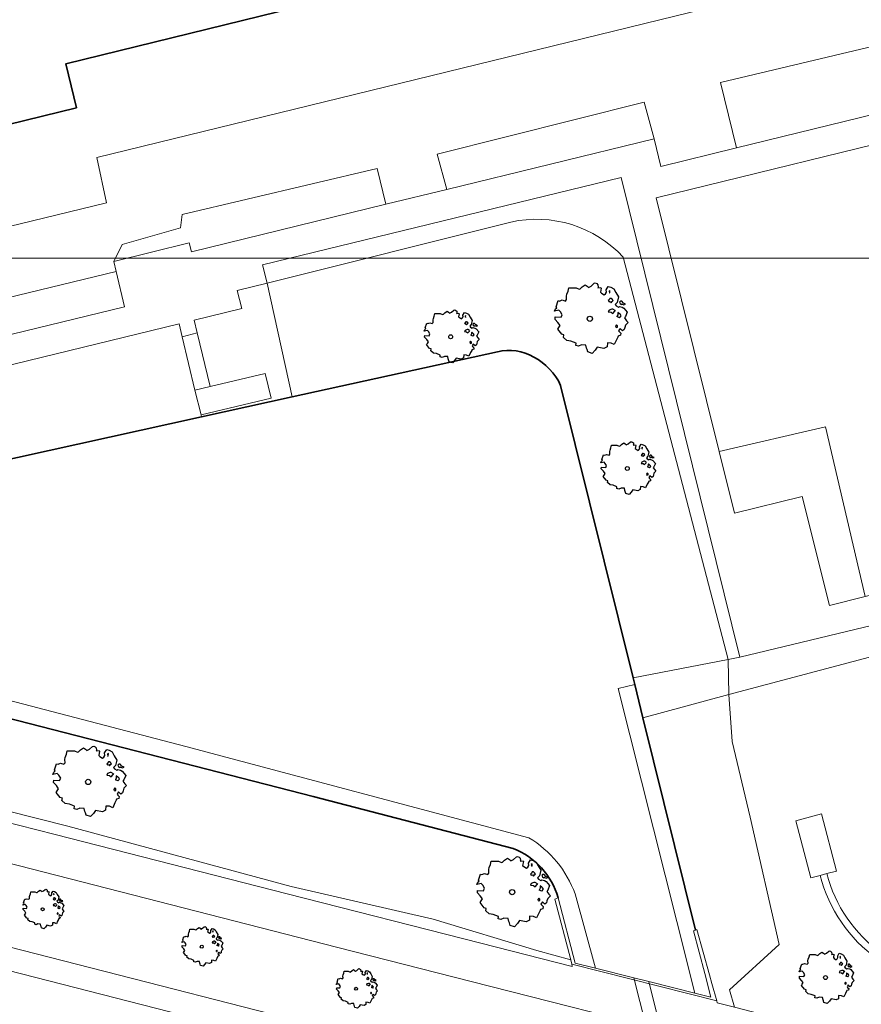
# Model space of a CAD drawing. Header units: metres. Extents: x 152391 to 157968, y 462336 to 467280.
# Tile 623 of 656: x 156940 to 156995, y 464230 to 464293. Entities that reach past the tile are written whole.
import ezdxf

# ---------------------------------------------------------------- set-up
doc = ezdxf.new("R2010")
doc.units = ezdxf.units.M
doc.header["$LTSCALE"] = 0.75
doc.layers.get('0').update_dxf_attribs({"lineweight": 25})
for name, color, linetype, lineweight in [('B-GV-GR-BOOM-S', 252, 'Continuous', 25), ('B-WE-GK-BESCHOEIING-G', 251, 'GK-BESCHOEIING', 35), ('B-WE-GR-BEPLANTING_CULTUUR_BODEMBEDEKKER-GV', 251, 'Continuous', 18), ('B-WE-GR-BEPLANTING_CULTUUR_VASTE PLANTENVAK-GV', 251, 'Continuous', 18), ('B-WE-GR-GROENVOORZIENING-GV', 251, 'Continuous', 18), ('B-WE-GR-HAAG-GV', 251, 'Continuous', 13), ('B-WE-GW-TALUD_KRUIN-G', 251, 'Continuous', 18), ('B-WE-IE-TERREINAFSCHEIDING_KUNSTMATIG_MUUR-GV', 251, 'Continuous', 18), ('B-WE-KW-KUNSTWERK_DUIKER-GV', 5, 'Continuous', 18), ('B-WE-OG-BEBOUWING-GV', 6, 'Continuous', 35), ('B-WE-OG-TERREIN_CULTUURSCHEIDING-GV', 251, 'Continuous', 18), ('B-WE-OG-WATER_SLOOT-GV', 251, 'Continuous', 18), ('B-WE-VH-VERHARDING_ASFALT-GV', 251, 'Continuous', 18), ('B-WE-VH-VERHARDING_TEGEL-GV', 251, 'Continuous', 18)]:
    doc.layers.add(name, color=color, linetype=linetype, lineweight=lineweight)
doc.layers.add('X-XX-AL-TEKENBLAD_HULPLIJN-G', color=7, linetype='Continuous', lineweight=18, plot=False)
doc.linetypes.add('GK-BESCHOEIING', pattern='A,30,-5,[1,NLCS.SHX,S=1,R=0,X=0,Y=0],-5', length=40)

# ---------------------------------------------------------------- blocks, each defined once
blk = doc.blocks.new('SGR-BOOM_21_30')
at = {"linetype": 'Continuous'}
for p, q in [((-1.109, 1.187), (-1.051, 1.335)), ((-1.051, 1.335), (-1.016, 1.499)), ((-1.016, 1.499), (-0.668, 1.499)), ((-0.668, 1.499), (-0.516, 1.433)), ((-0.516, 1.433), (-0.47, 1.45)), ((-0.47, 1.45), (-0.365, 1.548)), ((-0.365, 1.548), (-0.226, 1.647)), ((-0.226, 1.647), (-0.133, 1.581)), ((-0.133, 1.581), (-0.063, 1.515)), ((-0.063, 1.515), (0.065, 1.581)), ((0.065, 1.581), (0.205, 1.712)), ((0.205, 1.712), (0.263, 1.729)), ((0.263, 1.729), (0.333, 1.696)), ((0.333, 1.696), (0.391, 1.647)), ((0.402, 1.532), (0.379, 1.499)), ((0.379, 1.499), (0.53, 1.515)), ((0.391, 1.647), (0.402, 1.532)), ((0.542, 1.483), (0.507, 1.285)), ((0.507, 1.285), (0.565, 1.236)), ((0.53, 1.515), (0.542, 1.483)), ((0.751, 1.203), (0.798, 1.285)), ((0.786, 1.4), (0.891, 1.565)), ((0.798, 1.285), (0.786, 1.4)), ((0.891, 1.565), (1.019, 1.532)), ((0.972, 1.368), (0.926, 1.335)), ((0.926, 1.335), (0.949, 1.253)), ((0.961, 1.269), (0.972, 1.368)), ((1.019, 1.532), (1.158, 1.45)), ((1.158, 1.45), (1.251, 1.269)), ((1.251, 1.269), (1.379, 1.055)), ((-1.633, 0.579), (-1.528, 0.875)), ((-1.528, 0.875), (-1.458, 0.858)), ((-1.458, 0.858), (-1.342, 0.908)), ((-1.342, 0.908), (-1.179, 0.858)), ((-1.179, 0.858), (-1.121, 0.924)), ((-1.133, 1.088), (-1.109, 1.187)), ((-1.121, 0.924), (-1.133, 1.088)), ((0.565, 1.236), (0.693, 1.154)), ((0.693, 1.154), (0.751, 1.203)), ((0.937, 0.908), (0.891, 0.875)), ((0.891, 0.875), (0.926, 0.825)), ((0.926, 0.825), (0.984, 0.842)), ((0.972, 0.973), (0.937, 0.908)), ((0.949, 1.253), (0.961, 1.236)), ((1.03, 0.973), (0.972, 0.973)), ((0.984, 0.842), (1.03, 0.776)), ((1.077, 0.94), (1.03, 0.973)), ((1.03, 0.776), (1.077, 0.842)), ((1.124, 0.875), (1.077, 0.94)), ((1.077, 0.842), (1.124, 0.875)), ((1.321, 0.793), (1.228, 0.694)), ((1.228, 0.694), (1.275, 0.628)), ((1.379, 1.055), (1.321, 0.793)), ((1.472, 0.858), (1.438, 0.809)), ((1.438, 0.809), (1.461, 0.743)), ((1.461, 0.743), (1.531, 0.694)), ((1.542, 0.858), (1.472, 0.858)), ((1.531, 0.727), (1.635, 0.678)), ((1.531, 0.694), (1.542, 0.727)), ((1.624, 0.76), (1.542, 0.858)), ((1.728, 0.71), (1.624, 0.76)), ((1.635, 0.678), (1.728, 0.71)), ((-1.703, 0.365), (-1.656, 0.48)), ((-1.493, 0.415), (-1.703, 0.365)), ((-1.679, -0.029), (-1.668, 0.086)), ((-1.668, 0.086), (-1.389, 0.07)), ((-1.656, 0.48), (-1.598, 0.53)), ((-1.598, 0.53), (-1.633, 0.579)), ((-1.423, 0.333), (-1.493, 0.415)), ((-1.33, 0.185), (-1.423, 0.333)), ((-1.389, 0.07), (-1.33, 0.185)), ((0.926, 0.415), (0.891, 0.333)), ((0.891, 0.333), (1.03, 0.316)), ((1.054, 0.464), (0.926, 0.415)), ((1.03, 0.316), (1.112, 0.251)), ((1.112, 0.464), (1.054, 0.464)), ((1.217, 0.398), (1.112, 0.464)), ((1.112, 0.251), (1.205, 0.365)), ((1.205, 0.365), (1.24, 0.415)), ((1.275, 0.628), (1.379, 0.563)), ((1.344, 0.185), (1.31, 0.103)), ((1.434, 0.049), (1.31, 0.103)), ((1.356, 0.3), (1.344, 0.234)), ((1.344, 0.234), (1.344, 0.185)), ((1.426, 0.234), (1.356, 0.3)), ((1.379, 0.563), (1.438, 0.595)), ((1.472, 0.201), (1.426, 0.234)), ((1.434, 0.049), (1.507, 0.136)), ((1.438, 0.595), (1.565, 0.563)), ((1.507, 0.136), (1.472, 0.201)), ((1.565, 0.563), (1.635, 0.513)), ((1.635, 0.513), (1.81, 0.316)), ((1.717, 0.103), (1.67, 0.037)), ((1.67, 0.037), (1.763, -0.094)), ((1.81, 0.316), (1.717, 0.103)), ((-1.54, -0.177), (-1.679, -0.029)), ((-1.551, -0.505), (-1.493, -0.423)), ((-1.354, -0.752), (-1.551, -0.505)), ((-1.435, -0.324), (-1.54, -0.177)), ((-1.493, -0.423), (-1.435, -0.324)), ((1.286, -0.292), (1.24, -0.357)), ((1.24, -0.357), (1.251, -0.423)), ((1.263, -0.423), (1.333, -0.407)), ((1.333, -0.341), (1.286, -0.292)), ((1.333, -0.407), (1.333, -0.341)), ((1.461, -0.472), (1.391, -0.587)), ((1.391, -0.587), (1.426, -0.637)), ((1.577, -0.587), (1.461, -0.472)), ((1.658, -0.522), (1.577, -0.587)), ((1.682, -0.423), (1.658, -0.522)), ((1.717, -0.308), (1.682, -0.423)), ((1.845, -0.177), (1.717, -0.308)), ((1.763, -0.094), (1.845, -0.177)), ((-1.249, -0.784), (-1.354, -0.752)), ((-1.272, -0.899), (-1.249, -0.784)), ((-1.109, -1.047), (-1.272, -0.899)), ((-0.912, -1.08), (-1.109, -1.047)), ((-0.668, -1.179), (-0.912, -1.08)), ((-0.679, -1.294), (-0.668, -1.179)), ((-0.4, -1.261), (-0.551, -1.326)), ((-0.191, -1.277), (-0.4, -1.261)), ((0.844, -1.162), (0.833, -1.359)), ((1.03, -1.179), (0.844, -1.162)), ((1.182, -1.244), (1.03, -1.179)), ((1.286, -1.014), (1.182, -1.244)), ((1.356, -0.883), (1.286, -1.014)), ((1.368, -0.834), (1.356, -0.883)), ((1.484, -0.801), (1.368, -0.834)), ((1.426, -0.637), (1.496, -0.702)), ((1.496, -0.702), (1.484, -0.801)), ((-0.551, -1.326), (-0.679, -1.294)), ((-0.156, -1.425), (-0.191, -1.277)), ((-0.133, -1.491), (-0.156, -1.425)), ((-0.098, -1.606), (-0.133, -1.491)), ((0.112, -1.671), (-0.098, -1.606)), ((0.251, -1.524), (0.112, -1.671)), ((0.356, -1.376), (0.251, -1.524)), ((0.682, -1.441), (0.356, -1.376)), ((0.833, -1.359), (0.682, -1.441))]:
    blk.add_line(p, q, dxfattribs=at)
blk.add_circle((0, 0), 0.126, dxfattribs=at)
blk = doc.blocks.new('SGR-BOOM_31_50')
at = {"linetype": 'Continuous'}
for p, q in [((-1.402, 1.78), (-1.355, 1.999)), ((-1.355, 1.999), (-0.89, 1.999)), ((-0.89, 1.999), (-0.688, 1.911)), ((-0.688, 1.911), (-0.626, 1.933)), ((-0.626, 1.933), (-0.487, 2.064)), ((-0.487, 2.064), (-0.301, 2.196)), ((-0.301, 2.196), (-0.177, 2.108)), ((-0.177, 2.108), (-0.084, 2.02)), ((-0.084, 2.02), (0.087, 2.108)), ((0.087, 2.108), (0.273, 2.283)), ((0.273, 2.283), (0.351, 2.305)), ((0.351, 2.305), (0.444, 2.261)), ((0.444, 2.261), (0.521, 2.196)), ((0.537, 2.042), (0.506, 1.999)), ((0.506, 1.999), (0.707, 2.02)), ((0.521, 2.196), (0.537, 2.042)), ((0.723, 1.977), (0.676, 1.714)), ((0.707, 2.02), (0.723, 1.977)), ((1.048, 1.867), (1.188, 2.086)), ((1.188, 2.086), (1.358, 2.042)), ((1.358, 2.042), (1.545, 1.933)), ((1.545, 1.933), (1.669, 1.692)), ((-1.51, 1.451), (-1.479, 1.582)), ((-1.495, 1.232), (-1.51, 1.451)), ((-1.479, 1.582), (-1.402, 1.78)), ((0.676, 1.714), (0.754, 1.648)), ((0.754, 1.648), (0.924, 1.539)), ((0.924, 1.539), (1.002, 1.604)), ((1.002, 1.604), (1.064, 1.714)), ((1.064, 1.714), (1.048, 1.867)), ((1.296, 1.823), (1.234, 1.78)), ((1.234, 1.78), (1.265, 1.67)), ((1.296, 1.298), (1.25, 1.21)), ((1.265, 1.67), (1.281, 1.648)), ((1.281, 1.692), (1.296, 1.823)), ((1.374, 1.298), (1.296, 1.298)), ((1.436, 1.254), (1.374, 1.298)), ((1.669, 1.692), (1.839, 1.407)), ((1.839, 1.407), (1.762, 1.057)), ((-2.27, 0.487), (-2.208, 0.641)), ((-2.208, 0.641), (-2.131, 0.706)), ((-2.177, 0.772), (-2.038, 1.166)), ((-2.131, 0.706), (-2.177, 0.772)), ((-2.038, 1.166), (-1.944, 1.144)), ((-1.944, 1.144), (-1.789, 1.21)), ((-1.789, 1.21), (-1.572, 1.144)), ((-1.572, 1.144), (-1.495, 1.232)), ((1.25, 1.21), (1.188, 1.166)), ((1.188, 1.166), (1.234, 1.101)), ((1.234, 1.101), (1.312, 1.122)), ((1.312, 1.122), (1.374, 1.035)), ((1.374, 1.035), (1.436, 1.122)), ((1.498, 1.166), (1.436, 1.254)), ((1.436, 1.122), (1.498, 1.166)), ((1.762, 1.057), (1.638, 0.925)), ((1.638, 0.925), (1.7, 0.838)), ((1.7, 0.838), (1.839, 0.75)), ((1.839, 0.75), (1.917, 0.794)), ((1.963, 1.144), (1.917, 1.079)), ((1.917, 1.079), (1.948, 0.991)), ((1.917, 0.794), (2.087, 0.75)), ((1.948, 0.991), (2.041, 0.925)), ((2.056, 1.144), (1.963, 1.144)), ((2.041, 0.969), (2.18, 0.903)), ((2.041, 0.925), (2.056, 0.969)), ((2.165, 1.013), (2.056, 1.144)), ((2.087, 0.75), (2.18, 0.684)), ((2.304, 0.947), (2.165, 1.013)), ((2.18, 0.903), (2.304, 0.947)), ((2.18, 0.684), (2.413, 0.422)), ((-1.991, 0.553), (-2.27, 0.487)), ((-2.239, -0.038), (-2.224, 0.115)), ((-2.224, 0.115), (-1.851, 0.093)), ((-1.898, 0.444), (-1.991, 0.553)), ((-1.774, 0.246), (-1.898, 0.444)), ((-1.851, 0.093), (-1.774, 0.246)), ((1.234, 0.553), (1.188, 0.444)), ((1.188, 0.444), (1.374, 0.422)), ((1.405, 0.619), (1.234, 0.553)), ((1.374, 0.422), (1.483, 0.334)), ((1.483, 0.619), (1.405, 0.619)), ((1.622, 0.531), (1.483, 0.619)), ((1.483, 0.334), (1.607, 0.487)), ((1.607, 0.487), (1.653, 0.553)), ((1.793, 0.246), (1.746, 0.137)), ((1.911, 0.065), (1.746, 0.137)), ((1.808, 0.4), (1.793, 0.312)), ((1.793, 0.312), (1.793, 0.246)), ((1.901, 0.312), (1.808, 0.4)), ((1.963, 0.268), (1.901, 0.312)), ((1.911, 0.065), (2.01, 0.181)), ((2.01, 0.181), (1.963, 0.268)), ((2.289, 0.137), (2.227, 0.049)), ((2.227, 0.049), (2.351, -0.126)), ((2.413, 0.422), (2.289, 0.137)), ((-2.053, -0.235), (-2.239, -0.038)), ((-2.069, -0.673), (-1.991, -0.564)), ((-1.913, -0.433), (-2.053, -0.235)), ((-1.991, -0.564), (-1.913, -0.433)), ((1.715, -0.389), (1.653, -0.476)), ((1.653, -0.476), (1.669, -0.564)), ((1.684, -0.564), (1.777, -0.542)), ((1.777, -0.454), (1.715, -0.389)), ((1.777, -0.542), (1.777, -0.454)), ((1.948, -0.63), (1.855, -0.783)), ((2.103, -0.783), (1.948, -0.63)), ((2.242, -0.564), (2.211, -0.695)), ((2.289, -0.411), (2.242, -0.564)), ((2.459, -0.235), (2.289, -0.411)), ((2.351, -0.126), (2.459, -0.235)), ((-1.805, -1.002), (-2.069, -0.673)), ((-1.665, -1.046), (-1.805, -1.002)), ((-1.696, -1.199), (-1.665, -1.046)), ((-1.479, -1.396), (-1.696, -1.199)), ((1.808, -1.177), (1.715, -1.352)), ((1.824, -1.112), (1.808, -1.177)), ((1.979, -1.068), (1.824, -1.112)), ((1.855, -0.783), (1.901, -0.849)), ((1.901, -0.849), (1.994, -0.936)), ((1.994, -0.936), (1.979, -1.068)), ((2.211, -0.695), (2.103, -0.783)), ((-1.216, -1.44), (-1.479, -1.396)), ((-0.89, -1.571), (-1.216, -1.44)), ((-0.906, -1.725), (-0.89, -1.571)), ((-0.735, -1.769), (-0.906, -1.725)), ((-0.533, -1.681), (-0.735, -1.769)), ((-0.254, -1.703), (-0.533, -1.681)), ((-0.208, -1.9), (-0.254, -1.703)), ((-0.177, -1.988), (-0.208, -1.9)), ((0.475, -1.834), (0.335, -2.031)), ((0.909, -1.922), (0.475, -1.834)), ((1.11, -1.812), (0.909, -1.922)), ((1.126, -1.55), (1.11, -1.812)), ((1.374, -1.571), (1.126, -1.55)), ((1.576, -1.659), (1.374, -1.571)), ((1.715, -1.352), (1.576, -1.659)), ((-0.13, -2.141), (-0.177, -1.988)), ((0.149, -2.229), (-0.13, -2.141)), ((0.335, -2.031), (0.149, -2.229))]:
    blk.add_line(p, q, dxfattribs=at)
blk.add_circle((0, 0), 0.169, dxfattribs=at)
blk = doc.blocks.new('SGR-BOOM_0_20')
at = {"linetype": 'Continuous'}
for p, q in [((0.049, 1.186), (0.154, 1.284)), ((0.154, 1.284), (0.197, 1.297)), ((0.197, 1.297), (0.25, 1.272)), ((0.25, 1.272), (0.293, 1.235)), ((-1.225, 0.434), (-1.146, 0.656)), ((-1.146, 0.656), (-1.094, 0.644)), ((-1.094, 0.644), (-1.007, 0.681)), ((-1.007, 0.681), (-0.884, 0.644)), ((-0.884, 0.644), (-0.841, 0.693)), ((-0.85, 0.816), (-0.832, 0.89)), ((-0.841, 0.693), (-0.85, 0.816)), ((-0.832, 0.89), (-0.788, 1.001)), ((-0.788, 1.001), (-0.762, 1.124)), ((-0.762, 1.124), (-0.501, 1.124)), ((-0.501, 1.124), (-0.387, 1.075)), ((-0.387, 1.075), (-0.352, 1.087)), ((-0.352, 1.087), (-0.274, 1.161)), ((-0.274, 1.161), (-0.169, 1.235)), ((-0.169, 1.235), (-0.099, 1.186)), ((-0.099, 1.186), (-0.047, 1.137)), ((-0.047, 1.137), (0.049, 1.186)), ((0.302, 1.149), (0.284, 1.124)), ((0.284, 1.124), (0.398, 1.137)), ((0.293, 1.235), (0.302, 1.149)), ((0.407, 1.112), (0.38, 0.964)), ((0.38, 0.964), (0.424, 0.927)), ((0.398, 1.137), (0.407, 1.112)), ((0.424, 0.927), (0.52, 0.865)), ((0.52, 0.865), (0.564, 0.902)), ((0.564, 0.902), (0.598, 0.964)), ((0.59, 1.05), (0.668, 1.173)), ((0.598, 0.964), (0.59, 1.05)), ((0.668, 1.173), (0.764, 1.149)), ((0.703, 0.681), (0.668, 0.656)), ((0.668, 0.656), (0.694, 0.619)), ((0.729, 1.026), (0.694, 1.001)), ((0.694, 1.001), (0.712, 0.939)), ((0.729, 0.73), (0.703, 0.681)), ((0.712, 0.939), (0.721, 0.927)), ((0.721, 0.952), (0.729, 1.026)), ((0.773, 0.73), (0.729, 0.73)), ((0.764, 1.149), (0.869, 1.087)), ((0.808, 0.705), (0.773, 0.73)), ((0.843, 0.656), (0.808, 0.705)), ((0.808, 0.631), (0.843, 0.656)), ((0.869, 1.087), (0.939, 0.952)), ((0.939, 0.952), (1.035, 0.792)), ((1.035, 0.792), (0.991, 0.594)), ((1.104, 0.644), (1.078, 0.607)), ((1.157, 0.644), (1.104, 0.644)), ((1.218, 0.57), (1.157, 0.644)), ((-1.277, 0.274), (-1.242, 0.36)), ((-1.12, 0.311), (-1.277, 0.274)), ((-1.259, -0.022), (-1.251, 0.065)), ((-1.251, 0.065), (-1.041, 0.052)), ((-1.242, 0.36), (-1.198, 0.397)), ((-1.198, 0.397), (-1.225, 0.434)), ((-1.068, 0.249), (-1.12, 0.311)), ((-0.998, 0.139), (-1.068, 0.249)), ((-1.041, 0.052), (-0.998, 0.139)), ((0.694, 0.311), (0.668, 0.249)), ((0.668, 0.249), (0.773, 0.237)), ((0.694, 0.619), (0.738, 0.631)), ((0.79, 0.348), (0.694, 0.311)), ((0.738, 0.631), (0.773, 0.582)), ((0.773, 0.582), (0.808, 0.631)), ((0.773, 0.237), (0.834, 0.188)), ((0.834, 0.348), (0.79, 0.348)), ((0.912, 0.299), (0.834, 0.348)), ((0.834, 0.188), (0.904, 0.274)), ((0.904, 0.274), (0.93, 0.311)), ((0.991, 0.594), (0.921, 0.521)), ((0.921, 0.521), (0.956, 0.471)), ((0.956, 0.471), (1.035, 0.422)), ((1.008, 0.139), (0.982, 0.077)), ((1.075, 0.037), (0.982, 0.077)), ((1.017, 0.225), (1.008, 0.176)), ((1.008, 0.176), (1.008, 0.139)), ((1.069, 0.176), (1.017, 0.225)), ((1.035, 0.422), (1.078, 0.447)), ((1.104, 0.151), (1.069, 0.176)), ((1.075, 0.037), (1.13, 0.102)), ((1.078, 0.607), (1.096, 0.557)), ((1.078, 0.447), (1.174, 0.422)), ((1.096, 0.557), (1.148, 0.521)), ((1.13, 0.102), (1.104, 0.151)), ((1.148, 0.545), (1.226, 0.508)), ((1.148, 0.521), (1.157, 0.545)), ((1.174, 0.422), (1.226, 0.385)), ((1.296, 0.533), (1.218, 0.57)), ((1.226, 0.508), (1.296, 0.533)), ((1.226, 0.385), (1.357, 0.237)), ((1.287, 0.077), (1.253, 0.028)), ((1.253, 0.028), (1.322, -0.071)), ((1.357, 0.237), (1.287, 0.077)), ((-1.155, -0.132), (-1.259, -0.022)), ((-1.164, -0.379), (-1.12, -0.317)), ((-1.015, -0.564), (-1.164, -0.379)), ((-1.076, -0.243), (-1.155, -0.132)), ((-1.12, -0.317), (-1.076, -0.243)), ((-0.937, -0.588), (-1.015, -0.564)), ((-0.954, -0.675), (-0.937, -0.588)), ((0.965, -0.219), (0.93, -0.268)), ((0.93, -0.268), (0.939, -0.317)), ((0.947, -0.317), (1, -0.305)), ((1, -0.256), (0.965, -0.219)), ((1, -0.305), (1, -0.256)), ((1.026, -0.625), (1.017, -0.662)), ((1.113, -0.601), (1.026, -0.625)), ((1.096, -0.354), (1.043, -0.44)), ((1.043, -0.44), (1.069, -0.477)), ((1.069, -0.477), (1.122, -0.527)), ((1.183, -0.44), (1.096, -0.354)), ((1.122, -0.527), (1.113, -0.601)), ((1.244, -0.391), (1.183, -0.44)), ((1.261, -0.317), (1.244, -0.391)), ((1.287, -0.231), (1.261, -0.317)), ((1.383, -0.132), (1.287, -0.231)), ((1.322, -0.071), (1.383, -0.132)), ((-0.832, -0.785), (-0.954, -0.675)), ((-0.684, -0.81), (-0.832, -0.785)), ((-0.501, -0.884), (-0.684, -0.81)), ((-0.509, -0.97), (-0.501, -0.884)), ((-0.413, -0.995), (-0.509, -0.97)), ((-0.3, -0.946), (-0.413, -0.995)), ((-0.143, -0.958), (-0.3, -0.946)), ((-0.117, -1.069), (-0.143, -0.958)), ((-0.099, -1.118), (-0.117, -1.069)), ((-0.073, -1.204), (-0.099, -1.118)), ((0.084, -1.254), (-0.073, -1.204)), ((0.188, -1.143), (0.084, -1.254)), ((0.267, -1.032), (0.188, -1.143)), ((0.511, -1.081), (0.267, -1.032)), ((0.625, -1.019), (0.511, -1.081)), ((0.633, -0.872), (0.625, -1.019)), ((0.773, -0.884), (0.633, -0.872)), ((0.886, -0.933), (0.773, -0.884)), ((0.965, -0.761), (0.886, -0.933)), ((1.017, -0.662), (0.965, -0.761))]:
    blk.add_line(p, q, dxfattribs=at)
blk.add_circle((0, 0), 0.0948, dxfattribs=at)

msp = doc.modelspace()

# ---------------------------------------------------------------- linework, layer by layer
at = {"layer": 'B-WE-GK-BESCHOEIING-G'}
for points in [[(156958.033, 464269.015), (156971.255, 464271.921)], [(156975.323, 464269.752), (156979.99, 464250.909)], [(156952.202, 464267.726), (156958.033, 464269.015)], [(156922.551, 464261.174), (156952.202, 464267.726)], [(156886.479, 464262.24), (156904.501, 464257.38), (156959.383, 464243.265), (156972.255, 464239.92)], [(156979.99, 464250.909), (156980.096, 464250.477)], [(156980.096, 464250.477), (156980.619, 464248.338)], [(156980.619, 464248.338), (156983.996, 464234.648)]]:
    msp.add_lwpolyline(points, dxfattribs=at)
for points in [[(156971.255, 464271.921, -0.197046), (156973.585, 464271.58)], [(156973.585, 464271.58, -0.163778), (156975.323, 464269.752)], [(156975.166, 464236.735, 0.234578), (156972.255, 464239.92)]]:
    msp.add_lwpolyline(points, format="xyb", dxfattribs=at)
at = {"layer": 'B-WE-GR-BEPLANTING_CULTUUR_BODEMBEDEKKER-GV'}
msp.add_lwpolyline([(156892.333, 464268.903), (156922.551, 464261.174), (156952.202, 464267.726), (156952.172, 464267.859), (156951.773, 464269.445), (156950.958, 464272.885), (156950.76, 464273.718), (156929.45, 464268.527), (156920.048, 464270.523), (156911.094, 464268.25), (156898.623, 464270.384), (156892.685, 464273.097), (156891.638, 464277.474), (156886.258, 464276.041), (156886.609, 464274.724)], dxfattribs=at)
msp.add_lwpolyline([(156956.417, 464276.348), (156954.493, 464275.864), (156954.792, 464274.706), (156951.713, 464273.956), (156951.92, 464273.13), (156952.746, 464269.674), (156956.289, 464270.508), (156956.671, 464268.93), (156952.172, 464267.859), (156952.202, 464267.726), (156958.033, 464269.015)], close=True, dxfattribs=at)
at = {"layer": 'B-WE-GR-BEPLANTING_CULTUUR_VASTE PLANTENVAK-GV'}
for points in [[(156986.654, 464285.05), (156999.548, 464288.212), (156999.18, 464289.716), (156998.869, 464290.986), (156998.608, 464292.055), (156998.54, 464292.333), (156985.61, 464289.278)], [(156981.341, 464285.646), (156980.698, 464288.005), (156967.379, 464284.643), (156967.99, 464282.368)], [(156946.553, 464277.731), (156951.408, 464278.945), (156951.55, 464278.362), (156964.068, 464281.421), (156963.499, 464283.72), (156950.949, 464280.759), (156950.852, 464279.898), (156947.089, 464278.833)], [(156946.705, 464277.082), (156924.088, 464271.614), (156929.482, 464270.493), (156947.237, 464274.817)], [(156994.933, 464256.147), (156992.367, 464267.084), (156985.533, 464265.495), (156986.522, 464261.515), (156990.884, 464262.588), (156992.643, 464255.579)]]:
    msp.add_lwpolyline(points, close=True, dxfattribs=at)
at = {"layer": 'B-WE-GR-GROENVOORZIENING-GV'}
for points in [[(157013.514, 464250.473), (157008.544, 464257.466), (156986.864, 464252.233), (156986.108, 464252.088), (156986.144, 464249.835), (156996.587, 464252.608), (157009.069, 464255.07), (157014.219, 464248.069), (157015.59, 464245.055), (157015.932, 464245.141), (157015.874, 464245.372), (157016.03, 464245.41), (157015.459, 464247.737)], [(156980.619, 464248.338), (156986.144, 464249.835), (156986.108, 464252.088), (156979.99, 464250.909), (156980.096, 464250.477)]]:
    msp.add_lwpolyline(points, close=True, dxfattribs=at)
msp.add_lwpolyline([(156992.464, 464238.294), (156992.029, 464238.181)], dxfattribs=at)
for points in [[(156992.029, 464238.181, 0.175053), (156995.711, 464232.798)], [(156995.976, 464233.162, -0.174932), (156992.464, 464238.294)]]:
    msp.add_lwpolyline(points, format="xyb", dxfattribs=at)
at = {"layer": 'B-WE-GR-HAAG-GV'}
for points in [[(157013.514, 464250.473), (157008.544, 464257.466), (156986.864, 464252.233), (156986.108, 464252.088), (156986.144, 464249.835), (156996.587, 464252.608), (157009.069, 464255.07), (157014.219, 464248.069), (157015.59, 464245.055), (157015.932, 464245.141), (157015.874, 464245.372), (157016.03, 464245.41), (157015.459, 464247.737)], [(156980.619, 464248.338), (156986.144, 464249.835), (156986.108, 464252.088), (156979.99, 464250.909), (156980.096, 464250.477)]]:
    msp.add_lwpolyline(points, close=True, dxfattribs=at)
msp.add_lwpolyline([(156992.464, 464238.294), (156992.029, 464238.181)], dxfattribs=at)
for points in [[(156992.029, 464238.181, 0.175053), (156995.711, 464232.798)], [(156995.976, 464233.162, -0.174932), (156992.464, 464238.294)]]:
    msp.add_lwpolyline(points, format="xyb", dxfattribs=at)
at = {"layer": 'B-WE-GW-TALUD_KRUIN-G'}
for points in [[(156972.112, 464280.277), (156956.417, 464276.348)], [(156986.108, 464252.088), (156979.354, 464278.014)], [(156950.76, 464273.718), (156929.45, 464268.527), (156920.048, 464270.523), (156911.094, 464268.25), (156898.623, 464270.384), (156892.685, 464273.097), (156891.638, 464277.474)], [(156956.417, 464276.348), (156954.493, 464275.864), (156954.792, 464274.706), (156951.713, 464273.956), (156951.92, 464273.13)], [(156951.92, 464273.13), (156950.958, 464272.885)], [(156986.144, 464249.835), (156986.108, 464252.088)]]:
    msp.add_lwpolyline(points, dxfattribs=at)
msp.add_lwpolyline([(156979.354, 464278.014, 0.266993), (156972.112, 464280.277)], format="xyb", dxfattribs=at)
at = {"layer": 'B-WE-IE-TERREINAFSCHEIDING_KUNSTMATIG_MUUR-GV'}
msp.add_lwpolyline([(156976.036, 464232.451), (156985.374, 464230.089), (156985.058, 464231.218), (156984.901, 464231.779), (156984.088, 464234.682), (156983.996, 464234.648), (156983.875, 464234.604), (156984.604, 464231.849), (156985.003, 464230.339), (156983.97, 464230.597), (156981.009, 464231.338), (156980.042, 464231.58), (156977.563, 464232.201), (156976.248, 464232.53), (156975.166, 464236.735), (156974.954, 464236.657), (156975.976, 464232.731)], close=True, dxfattribs=at)
at = {"layer": 'B-WE-KW-KUNSTWERK_DUIKER-GV'}
msp.add_lwpolyline([(156985.109, 464211.576), (156985.962, 464211.35), (156981.009, 464231.338), (156980.042, 464231.58)], close=True, dxfattribs=at)
at = {"layer": 'B-WE-OG-BEBOUWING-GV'}
msp.add_lwpolyline([(156998.722, 464314.894), (156942.102, 464301.007), (156940.646, 464300.65), (156941.119, 464298.721), (156941.356, 464297.755), (156936.436, 464296.548), (156933.562, 464295.844), (156923.349, 464293.339), (156920.489, 464292.637), (156910.222, 464290.119), (156907.481, 464289.447), (156893.185, 464285.94), (156892.861, 464285.861), (156895.358, 464275.678), (156944.144, 464287.644), (156943.451, 464290.47), (156995.793, 464303.348)], dxfattribs=at)
at = {"layer": 'B-WE-OG-TERREIN_CULTUURSCHEIDING-GV'}
for points in [[(156997.336, 464297.161), (156945.456, 464284.432), (156946.07, 464281.513), (156904.312, 464271.348), (156911.007, 464270.185), (156920.052, 464272.467), (156924.088, 464271.614), (156946.705, 464277.082), (156946.553, 464277.731), (156947.089, 464278.833), (156950.852, 464279.898), (156950.949, 464280.759), (156963.499, 464283.72), (156964.068, 464281.421), (156967.99, 464282.368), (156967.379, 464284.643), (156980.698, 464288.005), (156981.341, 464285.646), (156981.781, 464283.864), (156986.654, 464285.05), (156985.61, 464289.278), (156998.54, 464292.333)], [(156986.108, 464252.088), (156986.864, 464252.233), (156979.217, 464283.154), (156956.132, 464277.513), (156956.417, 464276.348), (156972.112, 464280.277)], [(156972.112, 464280.277), (156956.417, 464276.348), (156958.033, 464269.015)], [(156975.323, 464269.752), (156979.99, 464250.909), (156986.108, 464252.088), (156979.354, 464278.014)], [(156979.354, 464278.014), (156986.108, 464252.088)], [(156958.033, 464269.015), (156971.255, 464271.921)], [(157020.419, 464227.011), (157016.412, 464243.203), (157015.932, 464245.141), (157015.59, 464245.055), (157014.219, 464248.069), (157009.069, 464255.07), (156996.587, 464252.608), (156986.144, 464249.835), (156986.366, 464246.815), (156987.536, 464241.925), (156989.385, 464233.724), (156986.197, 464230.8)], [(156927.4, 464244.726), (156942.766, 464240.822), (156957.704, 464236.982), (156970.186, 464233.806), (156976.067, 464232.309), (156976.036, 464232.451), (156975.976, 464232.731), (156973.795, 464233.335), (156967.114, 464235.357), (156957.959, 464237.456), (156943.595, 464241.342), (156927.414, 464245.428)], [(156992.029, 464238.181), (156991.439, 464238.026), (156990.476, 464241.705), (156992.13, 464242.136), (156993.092, 464238.458), (156992.464, 464238.294)], [(156986.197, 464230.8), (156986.51, 464229.682), (157021.983, 464220.472), (157021.757, 464221.603), (157020.536, 464226.538)]]:
    msp.add_lwpolyline(points, dxfattribs=at)
for points in [[(156985.533, 464265.495), (156992.367, 464267.084), (156994.933, 464256.147), (157007.578, 464259.196), (157001.443, 464283.939), (157000.54, 464283.718), (156999.871, 464286.358), (156981.478, 464281.835)], [(156968.287, 464226.276), (156993.87, 464219.732), (156999.281, 464218.374), (157046.56, 464206.248), (157047.73, 464205.964), (157055.277, 464204.022), (157056.516, 464209.087), (157050.044, 464210.749), (156983.571, 464227.779), (156969.566, 464231.343), (156960.894, 464233.55), (156941.233, 464238.603), (156922.119, 464243.496), (156902.454, 464248.497), (156887.107, 464252.467), (156885.943, 464247.959), (156887.926, 464247.39), (156897.552, 464244.603), (156901.407, 464243.502), (156904.985, 464242.544), (156906.147, 464242.214), (156935.23, 464234.733)]]:
    msp.add_lwpolyline(points, close=True, dxfattribs=at)
for points in [[(156972.112, 464280.277, -0.266993), (156979.354, 464278.014)], [(156979.354, 464278.014, 0.266993), (156972.112, 464280.277)], [(156971.255, 464271.921, -0.197046), (156973.585, 464271.58)], [(156973.585, 464271.58, -0.163778), (156975.323, 464269.752)], [(156995.711, 464232.798, -0.175053), (156992.029, 464238.181)], [(156992.464, 464238.294, 0.174932), (156995.976, 464233.162)]]:
    msp.add_lwpolyline(points, format="xyb", dxfattribs=at)
at = {"layer": 'B-WE-OG-WATER_SLOOT-GV'}
for points in [[(156879.692, 464269.823), (156876.217, 464284.558), (156876.19, 464284.543), (156876.139, 464284.767), (156874.402, 464283.802), (156874.511, 464283.605), (156872.513, 464282.538), (156870.923, 464281.662), (156872.992, 464271.806), (156875.145, 464264.646), (156876.702, 464262.059), (156878.975, 464259.786), (156881.047, 464258.154), (156893.646, 464254.824), (156909.426, 464250.684), (156918.054, 464247.967), (156927.414, 464245.428), (156943.595, 464241.342), (156957.959, 464237.456), (156967.114, 464235.357), (156973.795, 464233.335), (156975.976, 464232.731), (156974.954, 464236.657), (156975.166, 464236.735)], [(156971.255, 464271.921), (156958.033, 464269.015), (156952.202, 464267.726), (156922.551, 464261.174), (156892.333, 464268.903)], [(156976.252, 464236.981), (156977.563, 464232.201), (156980.042, 464231.58), (156981.009, 464231.338), (156983.97, 464230.597), (156982.813, 464235.204), (156979.034, 464250.217), (156980.096, 464250.477), (156979.99, 464250.909), (156975.323, 464269.752)], [(156973.283, 464240.606), (156951.179, 464246.478), (156936.867, 464250.226), (156887.883, 464262.86)], [(156887.883, 464262.86), (156936.867, 464250.226), (156951.179, 464246.478), (156973.283, 464240.606)], [(156972.255, 464239.92), (156959.383, 464243.265), (156904.501, 464257.38), (156886.479, 464262.24)], [(156886.479, 464262.24), (156904.501, 464257.38), (156959.383, 464243.265), (156972.255, 464239.92)], [(156975.166, 464236.735), (156976.248, 464232.53), (156977.563, 464232.201), (156976.252, 464236.981)]]:
    msp.add_lwpolyline(points, dxfattribs=at)
for points in [[(156973.585, 464271.58, 0.197046), (156971.255, 464271.921)], [(156975.323, 464269.752, 0.163778), (156973.585, 464271.58)], [(156976.252, 464236.981, 0.17016), (156973.283, 464240.606)], [(156973.283, 464240.606, -0.17016), (156976.252, 464236.981)], [(156975.166, 464236.735, 0.234578), (156972.255, 464239.92)], [(156972.255, 464239.92, -0.234578), (156975.166, 464236.735)]]:
    msp.add_lwpolyline(points, format="xyb", dxfattribs=at)
for points in [[(156983.97, 464230.597), (156985.003, 464230.339), (156984.604, 464231.849), (156983.875, 464234.604), (156983.996, 464234.648), (156980.619, 464248.338), (156980.096, 464250.477), (156979.034, 464250.217), (156982.813, 464235.204)], [(156986.51, 464229.682), (156986.197, 464230.8), (156989.385, 464233.724), (156987.536, 464241.925), (156986.366, 464246.815), (156986.144, 464249.835), (156980.619, 464248.338), (156983.996, 464234.648), (156984.088, 464234.682), (156984.901, 464231.779), (156985.058, 464231.218), (156985.374, 464230.089), (156985.408, 464229.968)]]:
    msp.add_lwpolyline(points, close=True, dxfattribs=at)
at = {"layer": 'B-WE-VH-VERHARDING_ASFALT-GV'}
for points in [[(157046.56, 464206.248), (156999.281, 464218.374), (156993.87, 464219.732), (156968.287, 464226.276), (156935.23, 464234.733), (156906.147, 464242.214), (156905.813, 464240.734), (156920.539, 464236.959), (156937.976, 464232.505), (156963.151, 464226.067), (156967.927, 464224.849), (156995.093, 464217.921), (157017.325, 464212.238), (157031.865, 464208.49), (157046.208, 464204.803)], [(156966.941, 464220.948), (156969.111, 464220.392), (156975.815, 464218.7), (156990.687, 464214.9), (157017.365, 464208.109), (157045.269, 464200.981), (157046.208, 464204.803), (157031.865, 464208.49), (157017.325, 464212.238), (156995.093, 464217.921), (156967.927, 464224.849), (156963.151, 464226.067), (156937.976, 464232.505), (156920.539, 464236.959), (156905.813, 464240.734), (156904.876, 464236.805), (156919.024, 464233.22), (156927.68, 464231.008), (156940.288, 464227.777)]]:
    msp.add_lwpolyline(points, close=True, dxfattribs=at)
at = {"layer": 'B-WE-VH-VERHARDING_TEGEL-GV'}
for points in [[(156999.548, 464288.212), (156986.654, 464285.05), (156981.781, 464283.864), (156981.341, 464285.646), (156967.99, 464282.368), (156964.068, 464281.421), (156951.55, 464278.362), (156951.408, 464278.945), (156946.553, 464277.731), (156946.705, 464277.082), (156947.237, 464274.817), (156929.482, 464270.493)], [(156929.45, 464268.527), (156950.76, 464273.718), (156950.958, 464272.885), (156951.92, 464273.13), (156951.713, 464273.956), (156954.792, 464274.706), (156954.493, 464275.864), (156956.417, 464276.348), (156956.132, 464277.513), (156979.217, 464283.154), (156986.864, 464252.233), (157008.544, 464257.466)], [(156986.51, 464229.682), (156985.408, 464229.968), (156985.374, 464230.089), (156976.036, 464232.451), (156976.067, 464232.309), (156970.186, 464233.806), (156957.704, 464236.982), (156942.766, 464240.822), (156927.4, 464244.726), (156909.214, 464249.395), (156892.733, 464253.552), (156884.496, 464255.707), (156874.015, 464258.425), (156871.788, 464258.993), (156872.131, 464257.518)], [(156880.242, 464249.611), (156880.758, 464249.461), (156881.931, 464249.122), (156885.943, 464247.959), (156887.107, 464252.467), (156902.454, 464248.497), (156922.119, 464243.496), (156941.233, 464238.603), (156960.894, 464233.55), (156969.566, 464231.343), (156983.571, 464227.779), (157050.044, 464210.749), (157056.516, 464209.087), (157055.277, 464204.022), (157056.347, 464203.778), (157056.478, 464203.744)]]:
    msp.add_lwpolyline(points, dxfattribs=at)
for points in [[(156994.933, 464256.147), (156992.643, 464255.579), (156990.884, 464262.588), (156986.522, 464261.515), (156985.533, 464265.495), (156981.478, 464281.835), (156999.871, 464286.358), (157000.54, 464283.718), (157001.443, 464283.939), (157007.578, 464259.196)], [(156951.773, 464269.445), (156952.746, 464269.674), (156951.92, 464273.13), (156950.958, 464272.885)], [(156951.773, 464269.445), (156952.172, 464267.859), (156956.671, 464268.93), (156956.289, 464270.508), (156952.746, 464269.674)], [(156992.464, 464238.294), (156993.092, 464238.458), (156992.13, 464242.136), (156990.476, 464241.705), (156991.439, 464238.026), (156992.029, 464238.181)]]:
    msp.add_lwpolyline(points, close=True, dxfattribs=at)
at = {"layer": 'X-XX-AL-TEKENBLAD_HULPLIJN-G', "flags": 128}
msp.add_lwpolyline([(157323.17, 464708.441), (157015.67, 464708.441), (156858.17, 464708.441), (156708.17, 464708.441), (156708.17, 464493.191), (156708.17, 464277.941), (156858.17, 464277.941), (157015.67, 464277.941), (157173.17, 464277.941), (157173.17, 464367.451), (157323.17, 464367.451)], close=True, dxfattribs=at)

# ---------------------------------------------------------------- block references
at = {"layer": 'B-GV-GR-BOOM-S', "transparency": 33554559}
for name, p in [('SGR-BOOM_31_50', (156977.203, 464274.046)), ('SGR-BOOM_21_30', (156968.238, 464272.884)), ('SGR-BOOM_21_30', (156979.615, 464264.397)), ('SGR-BOOM_31_50', (156944.9, 464244.2)), ('SGR-BOOM_31_50', (156972.2, 464237.1)), ('SGR-BOOM_0_20', (156941.964, 464235.996)), ('SGR-BOOM_0_20', (156952.208, 464233.586)), ('SGR-BOOM_21_30', (156992.377, 464231.593)), ('SGR-BOOM_0_20', (156962.15, 464230.875))]:
    msp.add_blockref(name, p, dxfattribs=at)

doc.saveas('drawing.dxf')
